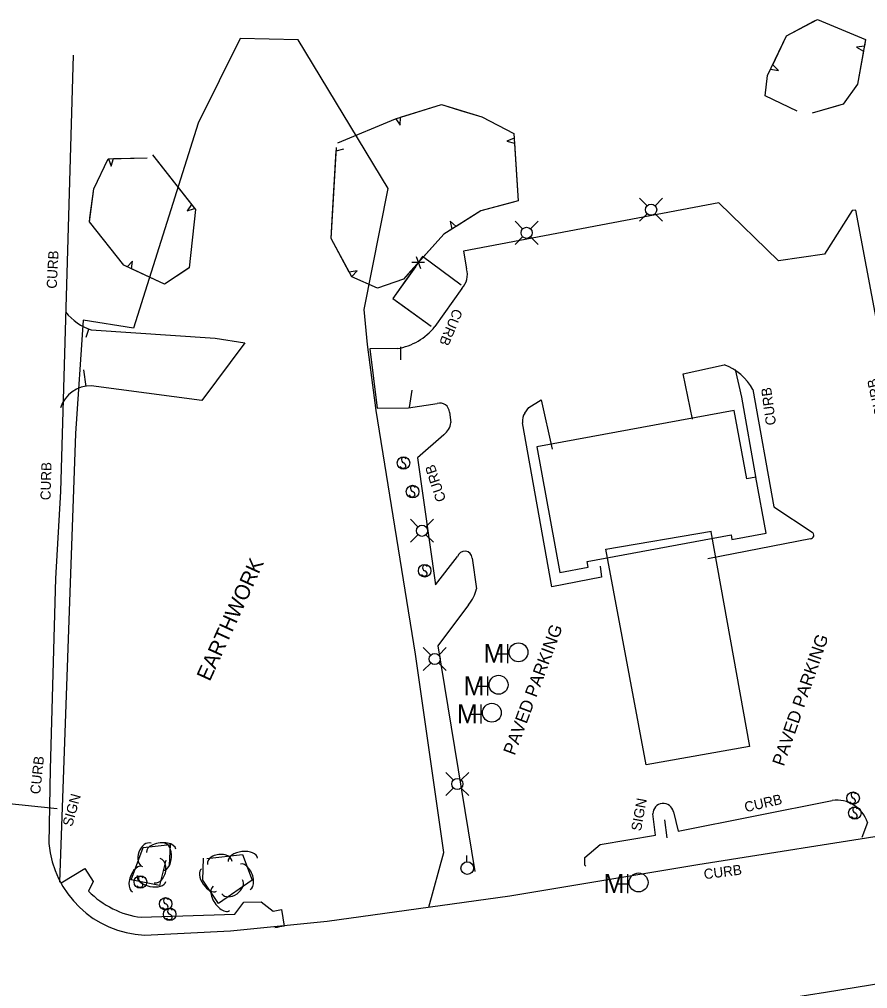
# Model space of a CAD drawing. Extents: x 978516 to 993312, y 1836504 to 1846212.
# Drawn here: x 980474.9 to 980811.4, y 1842344.4 to 1842729.1 of the extents above; entities that cross this region are included whole.
import ezdxf

# ---------------------------------------------------------------- set-up
doc = ezdxf.new("R2010")
doc.units = 0
for name, color, linetype in [('S_BUILDING', 7, 'Continuous'), ('S_CURB', 7, 'Continuous'), ('S_CURB_ANNOT', 7, 'Continuous'), ('S_EDGE_PAVEMENT', 7, 'Continuous'), ('S_FENCE', 7, 'Continuous'), ('S_MANHOLE', 7, 'Continuous'), ('S_MISC_BOUNDARY', 7, 'Continuous'), ('S_MISC_BOUNDARY_ANNOT', 7, 'Continuous'), ('S_MISC_STRUCTURES', 7, 'Continuous'), ('S_PARKING', 7, 'Continuous'), ('S_PARKING_ANNOT', 7, 'Continuous'), ('S_SIDEWALK', 7, 'Continuous'), ('S_SIGN', 7, 'Continuous'), ('S_SIGN_ANNOT', 7, 'Continuous'), ('S_TREE', 7, 'Continuous'), ('S_UTILITY_POLE', 7, 'Continuous')]:
    doc.layers.add(name, color=color, linetype=linetype)

msp = doc.modelspace()

# ---------------------------------------------------------------- linework, layer by layer
at = {"layer": 'S_BUILDING'}
msp.add_lwpolyline([(980758.53, 1842573.81), (980680.16, 1842559.42), (980689.3, 1842509.6), (980700.54, 1842511.66), (980700.12, 1842513.97), (980757.25, 1842524.46), (980757.58, 1842522.7), (980771.17, 1842525.2), (980767.11, 1842547.36), (980763.51, 1842546.7)], close=True, dxfattribs=at)
at = {"layer": 'S_CURB'}
for points in [[(980502.34, 1842605.94), (980501.26, 1842602.83)], [(980626.16, 1842599.07), (980626.08, 1842594.02)], [(980501.41, 1842583.42), (980500.47, 1842590.02)], [(980629.66, 1842574.99), (980630.75, 1842581.88)]]:
    msp.add_lwpolyline(points, dxfattribs=at)
at = {"layer": 'S_EDGE_PAVEMENT'}
for points in [[(980496.23, 1842714.87), (980491.21, 1842541.71)], [(980491.21, 1842541.71), (980489.22, 1842507.19), (980487.12, 1842431.51), (980486.64, 1842401.99)], [(980524.62, 1842365.6), (980558.66, 1842367.27), (980597.02, 1842371.19), (980669.53, 1842381.26), (980744.06, 1842393.69), (980824.32, 1842406.28)], [(980872.65, 1842355.57), (980794.78, 1842342.82), (980713.74, 1842330.18)]]:
    msp.add_lwpolyline(points, dxfattribs=at)
msp.add_ellipse((980526.4, 1842405.4), major_axis=(-39.8, 2.88), ratio=0.998494, start_param=0.158, end_param=1.598357, dxfattribs=at)
at = {"layer": 'S_FENCE'}
for p, q in [((980635.69, 1842632.54), (980630.69, 1842632.58)), ((980632.35, 1842634.92), (980634.02, 1842630.21))]:
    msp.add_line(p, q, dxfattribs=at)
for points in [[(980650.25, 1842623.57), (980634.87, 1842634.92), (980623.05, 1842618.33), (980638.36, 1842607.38)], [(980650.25, 1842623.57), (980634.87, 1842634.92), (980634.35, 1842634.19)], [(980632.03, 1842630.93), (980623.05, 1842618.33), (980626.73, 1842615.7)], [(980626.73, 1842615.7), (980638.36, 1842607.38)]]:
    msp.add_lwpolyline(points, dxfattribs=at)
at = {"layer": 'S_MANHOLE'}
for p, q in [((980668.73, 1842473.6), (980668.73, 1842481.1)), ((980664.55, 1842477.31), (980668.73, 1842477.31)), ((980660.84, 1842460.72), (980660.84, 1842468.22)), ((980656.66, 1842464.43), (980660.84, 1842464.43)), ((980658.18, 1842449.62), (980658.18, 1842457.12)), ((980654, 1842453.33), (980658.18, 1842453.33)), ((980716.38, 1842382.25), (980716.38, 1842389.76)), ((980712.2, 1842385.96), (980716.38, 1842385.96))]:
    msp.add_line(p, q, dxfattribs=at)
for centre in [(980672.93, 1842477.87), (980665.04, 1842464.98), (980662.38, 1842453.89), (980720.58, 1842386.52)]:
    msp.add_circle(centre, 3.75, dxfattribs=at)
at = {"layer": 'S_MISC_BOUNDARY'}
msp.add_lwpolyline([(980637.39, 1842376.67), (980643.32, 1842398.41), (980632.07, 1842477.12), (980616.48, 1842573.89), (980613.07, 1842600.03), (980611.77, 1842613.92), (980621.26, 1842662.01), (980585.48, 1842721.01), (980562.57, 1842721.53), (980545.9, 1842687.95), (980520.16, 1842606.52), (980500.2, 1842609.75), (980497.19, 1842564.7), (980490.91, 1842386.66)], dxfattribs=at)
at = {"layer": 'S_MISC_STRUCTURES'}
msp.add_lwpolyline([(980749.22, 1842525.75), (980764.63, 1842440.51), (980723.59, 1842433.16), (980707.58, 1842518.84), (980749.48, 1842525.97)], dxfattribs=at)
at = {"layer": 'S_PARKING'}
for points in [[(980503.36, 1842605.84), (980552.66, 1842602.52), (980564.38, 1842600.66), (980547.28, 1842577.8), (980503.45, 1842583.64)], [(980741.92, 1842570.35), (980738.28, 1842588.39), (980754.47, 1842592.02)], [(980765.94, 1842582.13), (980774.22, 1842535.56), (980789.43, 1842525.52)], [(980675.39, 1842572.78), (980677.09, 1842575.07), (980681.94, 1842578.13), (980686.35, 1842558.51)], [(980705.38, 1842512.03), (980705.93, 1842507.73), (980686.11, 1842503.82), (980674.48, 1842569)], [(980788.73, 1842522.97), (980748.05, 1842514.94)], [(980734.38, 1842414.53), (980736.32, 1842406.93), (980797.43, 1842419.09)], [(980699.69, 1842392.93), (980699.32, 1842393.44), (980699.25, 1842396.42), (980705.34, 1842401.56), (980727.34, 1842405.3), (980726.27, 1842413.71)], [(980811.37, 1842410.36), (980809.09, 1842404.3)]]:
    msp.add_lwpolyline(points, dxfattribs=at)
for centre, major_axis, ratio, start_param, end_param in [((980503.77, 1842619.67), (12, -11.66), 0.734889, 4.541332, 5.304959), ((980749.28, 1842574.43), (-15.07, 12.91), 0.91113, 4.316646, 5.100343), ((980503.32, 1842570.89), (-12.76, -0.73), 0.997959, 4.644692, 5.90228), ((980677.02, 1842570.11), (-0.59, -3.91), 0.637888, 4.062717, 5.094128), ((980788.74, 1842524.33), (0.66, 1.2), 0.999215, 3.638072, 6.255135), ((980730.35, 1842413.82), (-3.16, 2.59), 0.99999, 4.001762, 6.99693), ((980799.14, 1842406.46), (-12.64, 2.42), 0.988929, 3.643858, 5.0322)]:
    msp.add_ellipse(centre, major_axis=major_axis, ratio=ratio, start_param=start_param, end_param=end_param, dxfattribs=at)
at = {"layer": 'S_SIDEWALK'}
for points in [[(980829.85, 1842477.96), (980837.9, 1842485.24), (980817.29, 1842597.14), (980806.75, 1842653.32), (980805.3, 1842653.29), (980794.4, 1842635.84), (980776.08, 1842633.32), (980752.36, 1842656.22), (980651.09, 1842637.12), (980652.36, 1842630.03)], [(980650.45, 1842622.26), (980639.73, 1842607.17)], [(980624.9, 1842598.42), (980613.99, 1842598.33), (980616.91, 1842574.75), (980629.25, 1842574.9), (980640.71, 1842576.68)], [(980758.88, 1842590.09), (980761.39, 1842579.16), (980767.11, 1842546.92)], [(980645.58, 1842573.18), (980646.13, 1842569.03)], [(980643.36, 1842564.19), (980632.91, 1842555.06), (980640.01, 1842504.63), (980648.77, 1842515.83)], [(980654.59, 1842515.25), (980656.3, 1842503.05)], [(980653.1, 1842496.75), (980640.93, 1842480.45), (980655.64, 1842390.82)], [(980491.55, 1842386.34), (980500.93, 1842392.01), (980504.2, 1842386.88), (980502.4, 1842383.07)], [(980523.21, 1842372.7), (980560.37, 1842373.87), (980563.99, 1842378.71), (980570.88, 1842378.77), (980575.55, 1842375.11), (980578.9, 1842375.75), (980579.98, 1842369.21)]]:
    msp.add_lwpolyline(points, dxfattribs=at)
for centre, major_axis, ratio, start_param, end_param in [((980644.68, 1842627.8), (5.05, 6.21), 0.999975, 4.630004, 5.67679), ((980621.04, 1842622.01), (18.02, 15.85), 0.994473, 4.15587, 4.890177), ((980641.71, 1842572.94), (-2.15, 3.22), 0.998651, 4.185585, 5.956725), ((980638.28, 1842570.31), (4.59, 6.52), 0.998273, 4.448381, 5.162395), ((980651.63, 1842515.09), (-2.6, -1.42), 0.989585, 2.690336, 5.524426), ((980642.49, 1842506.07), (7.35, 12.32), 0.984418, 4.531979, 5.029895), ((980526.38, 1842406.33), (24.31, -24.25), 0.97288, 4.696359, 5.389152), ((981679.96, 1837249.08), (-7048.14, -1171.96), 0.73259, 4.746719, 4.74724)]:
    msp.add_ellipse(centre, major_axis=major_axis, ratio=ratio, start_param=start_param, end_param=end_param, dxfattribs=at)
at = {"layer": 'S_SIGN'}
for points in [[(980489.96, 1842415.8), (980453.02, 1842419.6)], [(980731.94, 1842404.19), (980730.98, 1842411.38)]]:
    msp.add_lwpolyline(points, dxfattribs=at)
for centre in [(980627.31, 1842553.03), (980630.93, 1842541.67), (980635.73, 1842510.24), (980805.67, 1842419.98), (980806.37, 1842414.1), (980522.95, 1842386.71), (980532.96, 1842378.03), (980534.56, 1842373.87)]:
    msp.add_circle(centre, 2.49, dxfattribs=at)
for centre, radius, start, end in [((980627.39, 1842554.3), 0.95, 16.5258, 156.8957), ((980627.16, 1842552.21), 1.28, 204.641, 335.359), ((980628, 1842554.36), 1.5, 167.1196, 241.9813), ((980626.9, 1842551.69), 1.4, 358.6529, 73.7063), ((980631.62, 1842543), 1.5, 167.1196, 241.9813), ((980631.01, 1842542.94), 0.95, 16.5258, 156.8957), ((980630.78, 1842540.85), 1.28, 204.641, 335.359), ((980630.52, 1842540.33), 1.4, 358.6529, 73.7063), ((980635.57, 1842509.41), 1.28, 204.641, 335.359), ((980636.41, 1842511.56), 1.5, 167.1196, 241.9813), ((980635.8, 1842511.5), 0.95, 16.5258, 156.8957), ((980635.32, 1842508.89), 1.4, 358.6529, 73.7063), ((980806.36, 1842421.31), 1.5, 167.1196, 241.9813), ((980805.75, 1842421.25), 0.95, 16.5258, 156.8957), ((980805.52, 1842419.16), 1.28, 204.641, 335.359), ((980806.44, 1842415.37), 0.95, 16.5258, 156.8957), ((980805.26, 1842418.64), 1.4, 358.6529, 73.7063), ((980806.21, 1842413.28), 1.28, 204.641, 335.359), ((980807.05, 1842415.43), 1.5, 167.1196, 241.9813), ((980805.96, 1842412.76), 1.4, 358.6529, 73.7063), ((980523.63, 1842388.04), 1.5, 167.1196, 241.9813), ((980523.02, 1842387.98), 0.95, 16.5258, 156.8957), ((980522.54, 1842385.37), 1.4, 358.6529, 73.7063), ((980522.79, 1842385.89), 1.28, 204.641, 335.359), ((980533.65, 1842379.36), 1.5, 167.1196, 241.9813), ((980533.03, 1842379.3), 0.95, 16.5258, 156.8957), ((980532.55, 1842376.69), 1.4, 358.6529, 73.7063), ((980532.81, 1842377.21), 1.28, 204.641, 335.359), ((980535.25, 1842375.2), 1.5, 167.1196, 241.9813), ((980534.64, 1842375.14), 0.95, 16.5258, 156.8957), ((980534.41, 1842373.05), 1.28, 204.641, 335.359), ((980534.15, 1842372.53), 1.4, 358.6529, 73.7063)]:
    msp.add_arc(centre, radius, start, end, dxfattribs=at)
at = {"layer": 'S_TREE'}
for p, q in [((980810.15, 1842718.44), (980807.04, 1842718.03)), ((980807.04, 1842718.03), (980809.81, 1842716.51)), ((980772.96, 1842709.28), (980776.06, 1842708.84)), ((980776.06, 1842708.84), (980773.81, 1842711.05)), ((980624.25, 1842689.68), (980626.04, 1842687.09)), ((980626.04, 1842687.09), (980626.13, 1842690.26)), ((980671.23, 1842681.95), (980668.3, 1842680.81)), ((980668.3, 1842680.81), (980671.36, 1842679.99)), ((980600.62, 1842676.88), (980603.67, 1842677.65)), ((980510.28, 1842673.8), (980511.3, 1842670.83)), ((980511.3, 1842670.83), (980512.25, 1842673.85)), ((980543.22, 1842655.64), (980541.44, 1842653.05)), ((980541.44, 1842653.05), (980544.43, 1842654.09)), ((980648.2, 1842646.92), (980645.79, 1842648.94)), ((980645.79, 1842648.94), (980646.54, 1842645.86)), ((980519.86, 1842633.18), (980517.67, 1842630.89)), ((980519.45, 1842630.06), (980519.86, 1842633.18)), ((980608.95, 1842629.31), (980605.83, 1842628.79)), ((980606.76, 1842627.06), (980608.95, 1842629.31))]:
    msp.add_line(p, q, dxfattribs=at)
for points in [[(980783.53, 1842692.65), (980770.78, 1842698.78), (980771.75, 1842706.76), (980779.32, 1842722.54), (980791.53, 1842729.1), (980810.62, 1842721.08), (980807.48, 1842703.39), (980801.76, 1842695.4), (980789.4, 1842691.83)], [(980773.81, 1842711.05), (980779.32, 1842722.54), (980790.11, 1842728.33)], [(980790.11, 1842728.33), (980791.53, 1842729.1), (980810.62, 1842721.08), (980810.15, 1842718.44)], [(980809.81, 1842716.51), (980807.48, 1842703.39), (980801.76, 1842695.4), (980799.98, 1842694.89)], [(980783.53, 1842692.65), (980770.78, 1842698.78), (980771.75, 1842706.76), (980772.96, 1842709.28)], [(980601.23, 1842680.04), (980624.19, 1842689.66), (980642.46, 1842695.32), (980658.37, 1842690.37), (980671.1, 1842683.85), (980672.87, 1842657.03), (980657.96, 1842653.14), (980643.27, 1842643.78), (980627.3, 1842625.99), (980617.03, 1842622.35), (980606.83, 1842626.94), (980598.64, 1842642.14), (980600.7, 1842678.27)], [(980626.13, 1842690.26), (980642.46, 1842695.32), (980649.99, 1842692.98)], [(980799.98, 1842694.89), (980789.4, 1842691.83)], [(980601.23, 1842680.04), (980624.19, 1842689.66), (980624.25, 1842689.68)], [(980649.99, 1842692.98), (980658.37, 1842690.37), (980671.1, 1842683.85), (980671.23, 1842681.95)], [(980671.36, 1842679.99), (980672.87, 1842657.03), (980670.95, 1842656.53)], [(980527.8, 1842675.32), (980544.8, 1842653.62), (980542.33, 1842630.54), (980532.47, 1842624), (980516.36, 1842631.5), (980502.73, 1842648.78), (980504.44, 1842661.88), (980510.16, 1842673.8), (980525.63, 1842674.17)], [(980512.25, 1842673.85), (980525.63, 1842674.17)], [(980527.8, 1842675.32), (980543.22, 1842655.64)], [(980599.2, 1842651.93), (980600.62, 1842676.88)], [(980502.93, 1842650.32), (980504.44, 1842661.88), (980510.16, 1842673.8), (980510.28, 1842673.8)], [(980670.95, 1842656.53), (980657.96, 1842653.14), (980648.2, 1842646.92)], [(980544.43, 1842654.09), (980544.8, 1842653.62), (980542.33, 1842630.54), (980541.34, 1842629.88)], [(980605.83, 1842628.79), (980598.64, 1842642.14), (980599.2, 1842651.93)], [(980517.67, 1842630.89), (980516.36, 1842631.5), (980502.73, 1842648.78), (980502.93, 1842650.32)], [(980646.54, 1842645.86), (980643.27, 1842643.78), (980629.16, 1842628.06)], [(980541.34, 1842629.88), (980532.47, 1842624), (980519.45, 1842630.06)], [(980629.16, 1842628.06), (980627.3, 1842625.99), (980617.03, 1842622.35), (980606.83, 1842626.94), (980606.76, 1842627.06)], [(980533.09, 1842395.4), (980530.55, 1842385.27), (980519.32, 1842387.56), (980524.04, 1842400.4), (980534.7, 1842401.59), (980534.3, 1842393.23)], [(980549.25, 1842396.06), (980563.49, 1842397.67), (980567.35, 1842387.39), (980553.89, 1842378.16), (980547.73, 1842387.37), (980548.03, 1842396.16)]]:
    msp.add_lwpolyline(points, dxfattribs=at)
for centre, major_axis, ratio, start_param, end_param in [((980525.47, 1842397.44), (-1.73, -4.64), 0.679151, 3.149849, 6.291441), ((980531.19, 1842399.11), (-5.81, -0.6), 0.540377, 3.157196, 6.298789), ((980532.35, 1842396.67), (0.24, 5.33), 0.539628, 3.13739, 6.278982), ((980554.44, 1842394.25), (-4.92, -0.56), 0.683759, 3.141973, 6.283566), ((980563.61, 1842395.55), (-5.83, -0.66), 0.548834, 3.141826, 6.283418), ((980521.67, 1842387.87), (-1.86, -5.01), 0.53585, 3.146515, 6.288108), ((980529.6, 1842391.2), (1.17, 4.8), 0.681615, 3.12971, 6.271303), ((980564.59, 1842388.75), (-1.89, 5), 0.537275, 3.138015, 6.279608), ((980550.17, 1842387.51), (2.94, -4.44), 0.538915, 3.150884, 6.292476), ((980527.36, 1842388.05), (5.72, -1.11), 0.544698, 3.125129, 6.266721), ((980559.35, 1842384.8), (4.08, 2.8), 0.686221, 3.142244, 6.283836), ((980555.08, 1842380.18), (3.23, -4.87), 0.548263, 3.151182, 6.292775)]:
    msp.add_ellipse(centre, major_axis=major_axis, ratio=ratio, start_param=start_param, end_param=end_param, dxfattribs=at)
at = {"layer": 'S_UTILITY_POLE'}
for p, q in [((980723.95, 1842655.12), (980720.97, 1842658.1)), ((980727.13, 1842655.12), (980730.12, 1842658.1)), ((980723.95, 1842651.94), (980720.97, 1842648.96)), ((980727.13, 1842651.94), (980730.12, 1842648.96)), ((980674.56, 1842645.96), (980671.57, 1842648.95)), ((980677.73, 1842645.96), (980680.72, 1842648.95)), ((980674.56, 1842642.79), (980671.57, 1842639.8)), ((980677.73, 1842642.79), (980680.72, 1842639.8)), ((980633.04, 1842527.68), (980630.06, 1842530.67)), ((980636.22, 1842527.68), (980639.2, 1842530.67)), ((980633.04, 1842524.51), (980630.06, 1842521.52)), ((980636.22, 1842524.51), (980639.2, 1842521.52)), ((980638.12, 1842476.79), (980635.13, 1842479.77)), ((980641.3, 1842476.79), (980644.28, 1842479.77)), ((980638.12, 1842473.61), (980635.13, 1842470.63)), ((980641.3, 1842473.61), (980644.28, 1842470.63)), ((980647.04, 1842427.18), (980644.05, 1842430.17)), ((980650.22, 1842427.18), (980653.2, 1842430.17)), ((980647.04, 1842424), (980644.05, 1842421.02)), ((980650.22, 1842424), (980653.2, 1842421.02)), ((980652.49, 1842394.72), (980652.49, 1842397.2))]:
    msp.add_line(p, q, dxfattribs=at)
for centre, radius in [((980725.55, 1842653.54), 2.21), ((980676.15, 1842644.38), 2.21), ((980634.64, 1842526.1), 2.21), ((980639.72, 1842475.21), 2.21), ((980648.64, 1842425.6), 2.21), ((980652.63, 1842392.2), 2.5)]:
    msp.add_circle(centre, radius, dxfattribs=at)

# ---------------------------------------------------------------- texts
at = {"layer": 'S_CURB_ANNOT'}
for rotation, p in [(87.1877, (980489.73, 1842622.13)), (247.3038, (980647.23, 1842614.6)), (102.6384, (980818.39, 1842572.03)), (97.7515, (980775.15, 1842568.26)), (88.3289, (980487.26, 1842538.19)), (108.0758, (980644.26, 1842538.35)), (83.9422, (980483.15, 1842421.4)), (12.9919, (980763.07, 1842414.36)), (7.2472, (980746.7, 1842387.77))]:
    msp.add_text('CURB', height=4, rotation=rotation, dxfattribs=at).set_placement(p)
at = {"layer": 'S_MANHOLE'}
for p in [(980659.05, 1842473.69), (980651.16, 1842460.81), (980648.5, 1842449.71), (980706.7, 1842382.35)]:
    msp.add_text('M', height=7.46, dxfattribs=at).set_placement(p)
at = {"layer": 'S_MISC_BOUNDARY_ANNOT'}
msp.add_text('EARTHWORK', height=6.001, rotation=65.5422, dxfattribs=at).set_placement((980550.46, 1842466.03))
at = {"layer": 'S_PARKING_ANNOT'}
for rotation, p in [(69.4856, (980671.4, 1842436.69)), (70.9686, (980778.18, 1842432.37))]:
    msp.add_text('PAVED PARKING', height=5.0005, rotation=rotation, dxfattribs=at).set_placement(p)
at = {"layer": 'S_SIGN_ANNOT'}
for rotation, p in [(74.5127, (980495.85, 1842408.44)), (79.4966, (980721.51, 1842406.7))]:
    msp.add_text('SIGN', height=4, rotation=rotation, dxfattribs=at).set_placement(p)

doc.saveas('drawing.dxf')
